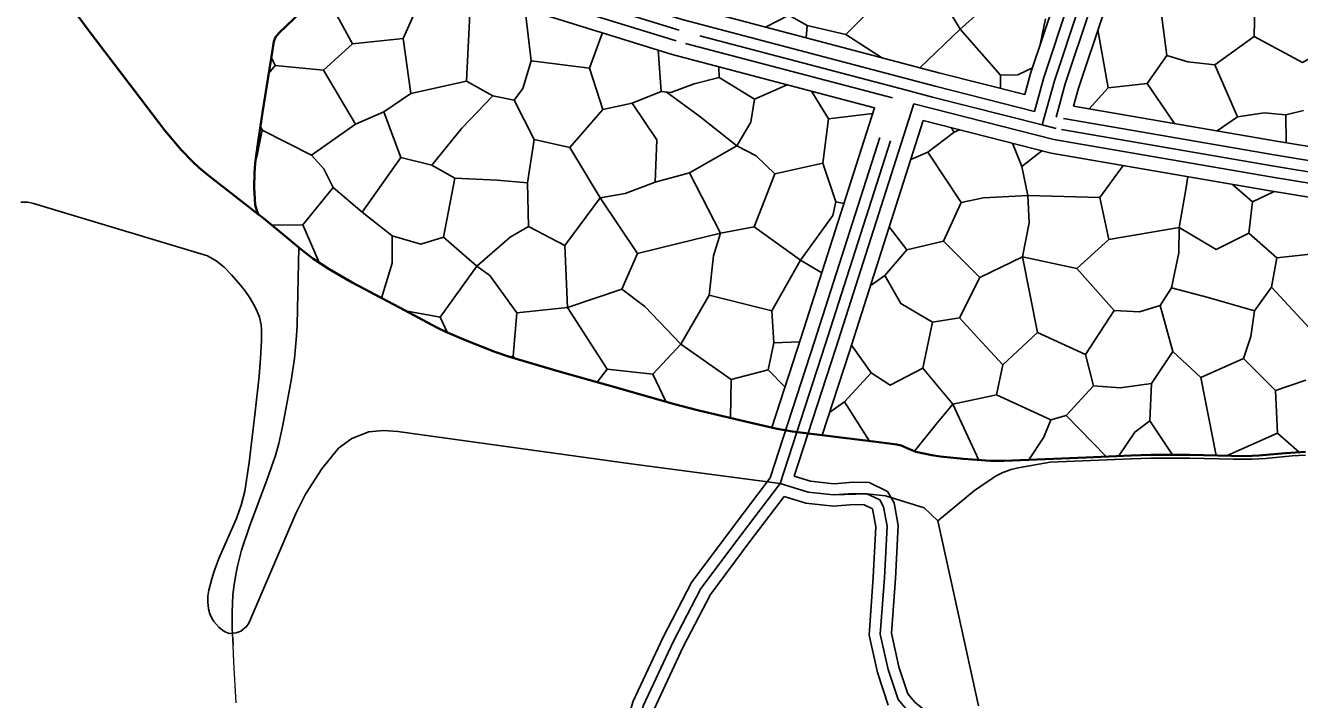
# Model space of a CAD drawing. Extents: x -64005 to -55000, y -89025 to -80000.
# Drawn here: x -60187 to -59043, y -85111 to -84506 of the extents above; entities that cross this region are included whole.
import ezdxf

# ---------------------------------------------------------------- set-up
doc = ezdxf.new("R2010")
doc.units = 0
doc.header["$LTSCALE"] = 32
doc.linetypes.add('LONG_DASHED', pattern=[7.5, 6, -1.5])
for name, color, linetype, lineweight in [('19', 7, 'Continuous', 25), ('2', 7, 'Continuous', 25), ('24', 7, 'Continuous', 25), ('39', 7, 'LONG_DASHED', 25), ('6', 7, 'Continuous', 25), ('8', 7, 'Continuous', 25)]:
    doc.layers.add(name, color=color, linetype=linetype, lineweight=lineweight)

msp = doc.modelspace()

# ---------------------------------------------------------------- linework, layer by layer
at = {"layer": '19'}
for p, q in [((-59275.74, -84523.29), (-59270.95, -84500.03)), ((-59485.79, -84517.16), (-59484.96, -84506.19)), ((-59383.86, -84544.03), (-59347.58, -84509.28)), ((-59418.05, -84535.02), (-59418.02, -84534.84)), ((-59968.1, -84548.84), (-59962.49, -84541.88)), ((-59311.46, -84562.58), (-59311.46, -84550.7)), ((-59231.59, -84580.84), (-59214.52, -84562.15)), ((-59179.73, -84558.19), (-59155.01, -84594.06)), ((-59424.41, -84580.33), (-59424.35, -84579.9)), ((-59116.89, -84600.65), (-59098.71, -84588.14)), ((-59054.82, -84611.29), (-59055.11, -84586.38)), ((-59292.13, -84632.65), (-59274.15, -84618.49)), ((-59923.03, -84718.8), (-59937.62, -84685.08)), ((-59005.92, -84708.43), (-59063.15, -84714.6)), ((-59490.92, -84716.8), (-59471.66, -84727.97)), ((-59814.33, -84767.91), (-59808.13, -84781.44)), ((-59748.73, -84802.72), (-59747.18, -84804.88)), ((-59673.46, -84826.09), (-59664.41, -84814.61)), ((-59623.46, -84819.01), (-59611.86, -84843.65)), ((-59553, -84823.85), (-59553.82, -84858.2)), ((-59519.98, -84815.05), (-59504.76, -84830.76)), ((-59117.68, -84891.89), (-59131.39, -84822.11)), ((-59451.28, -84843.69), (-59428.96, -84879.04)), ((-59354.2, -84845.89), (-59330.63, -84896.03)), ((-59216.39, -84892.88), (-59252.48, -84856.03)), ((-59177.19, -84860.88), (-59156.96, -84891.41)), ((-59062.69, -84871.89), (-59107.9, -84892.11))]:
    msp.add_line(p, q, dxfattribs=at)
for points in [[(-59195.13, -84275.22), (-59211.13, -84323.24), (-59233.79, -84394.58), (-59262.05, -84482.19), (-59284.37, -84549.17), (-59289.6, -84568.13)], [(-59245.76, -84578.39), (-59241.3, -84562.27), (-59219.28, -84496.22), (-59190.95, -84408.3), (-59168.34, -84337.16), (-59151.06, -84285.31)], [(-59289.6, -84568.13), (-59366.69, -84548.56), (-59593.6, -84488.74), (-59746.27, -84441.52), (-59807.54, -84424.96), (-59810.75, -84422.46)], [(-59980.29, -84667.04), (-59981.13, -84651.47), (-59981.02, -84638.43), (-59980.26, -84629.75), (-59978.02, -84612.4), (-59973.93, -84584.27), (-59964.72, -84528.32), (-59963.68, -84520.42), (-59962.17, -84516.71), (-59959.17, -84512.93), (-59952.27, -84506.52), (-59927.07, -84482.17), (-59919.45, -84475.87), (-59915.39, -84473.07), (-59908.96, -84469.43), (-59882.07, -84456.41), (-59854.07, -84443.05)], [(-59854.07, -84443.05), (-59852.84, -84446.73), (-59828.02, -84466.05), (-59758.79, -84484.76), (-59605.99, -84532.03), (-59424.28, -84579.92)], [(-59501.25, -84496.94), (-59484.96, -84506.19), (-59450.18, -84514.13), (-59417.14, -84481.08), (-59440.48, -84440.99)], [(-59892.92, -84522.5), (-59847.56, -84517.65), (-59833.02, -84485.92), (-59864.73, -84449.81)], [(-59522.14, -84507.58), (-59501.25, -84496.94), (-59503.01, -84456.4)], [(-59369.15, -84473.16), (-59347.58, -84509.28), (-59292.53, -84460.38)], [(-59965.85, -84535.17), (-59962.49, -84541.88), (-59918.9, -84546.29), (-59892.92, -84522.5), (-59918.6, -84475.28)], [(-59166.97, -84494.3), (-59162.12, -84533.07), (-59143.18, -84538.8), (-59118.97, -84541.44), (-59083.73, -84515.88), (-59082.85, -84472.27)], [(-59732.64, -84537.93), (-59740.1, -84562.6), (-59748.03, -84573.17), (-59766.98, -84569.2), (-59790.74, -84555.98), (-59787.23, -84483.07)], [(-59737.46, -84497.39), (-59732.64, -84537.93), (-59680.23, -84544.53)], [(-59615.93, -84565.23), (-59641.92, -84575.81), (-59668.34, -84581.54), (-59680.23, -84544.53), (-59668.78, -84513.25)], [(-59669.04, -84512.53), (-59668.78, -84513.25), (-59667.43, -84513.02)], [(-59450.18, -84514.13), (-59418.02, -84534.84), (-59417.16, -84535.25)], [(-59347.58, -84509.28), (-59311.46, -84550.7), (-59295.62, -84550.25), (-59282.7, -84544.14)], [(-59223.93, -84510.16), (-59214.52, -84562.15), (-59179.73, -84558.19), (-59162.12, -84533.07)], [(-59083.73, -84515.88), (-59040.15, -84539.24), (-59018.13, -84526.91), (-58996.1, -84508.4)], [(-59790.74, -84555.98), (-59840.51, -84567), (-59847.56, -84517.65)], [(-59618.67, -84528.11), (-59615.93, -84565.23), (-59607.13, -84566.12), (-59586.44, -84558.62), (-59563.78, -84552.9)], [(-59840.51, -84567), (-59864.73, -84583.74), (-59890.28, -84594.76), (-59918.9, -84546.29)], [(-59564.02, -84543.09), (-59563.78, -84552.9), (-59532.07, -84572.29), (-59502.75, -84559.24)], [(-59118.97, -84541.44), (-59098.71, -84588.14), (-59074.49, -84584.62), (-59055.11, -84586.38), (-59039.26, -84582.41)], [(-59849.56, -84624.72), (-59821.82, -84631.33), (-59794.96, -84598.28), (-59766.98, -84569.2)], [(-59801.12, -84643.22), (-59763.26, -84644.99), (-59735.96, -84647.19), (-59729.78, -84608.42), (-59748.03, -84573.17)], [(-59621.26, -84646.75), (-59590.43, -84638.38), (-59548.15, -84614.15), (-59581.19, -84587.71), (-59611.52, -84565.68)], [(-59548.15, -84614.15), (-59535.38, -84593), (-59532.07, -84572.29)], [(-59481.01, -84564.97), (-59465.58, -84589.9), (-59425.96, -84585.16)], [(-59910.33, -84651.6), (-59884.34, -84673.63), (-59849.56, -84624.72), (-59864.73, -84583.74)], [(-59729.78, -84608.42), (-59697.88, -84615.47), (-59668.34, -84581.54)], [(-59670.58, -84660.84), (-59648.12, -84656.89), (-59621.26, -84646.75), (-59619.94, -84608.87), (-59641.92, -84575.81)], [(-59424.28, -84579.92), (-59490.14, -84785.73), (-59516.51, -84866.98)], [(-58128.79, -85062.84), (-58350.06, -84891.68), (-58650.03, -84724.79), (-58745.44, -84677.98), (-58824.08, -84652.37), (-58924.5, -84632.66), (-59063.56, -84609.86), (-59245.76, -84578.39)], [(-59979.63, -84624.89), (-59979.01, -84623.85), (-59974.18, -84600.05), (-59975.73, -84596.68)], [(-59974.18, -84600.05), (-59929.7, -84622.52), (-59890.28, -84594.76)], [(-59548.15, -84614.15), (-59530.56, -84622.96), (-59513.81, -84639.26), (-59470.66, -84629.57), (-59465.58, -84589.9)], [(-59471.38, -84873.74), (-59447.3, -84799.52), (-59380.7, -84591.42)], [(-59380.7, -84591.42), (-59265.95, -84620.57), (-59071.04, -84654.24), (-58932.48, -84676.94), (-58835.42, -84696.01), (-58762.41, -84719.79), (-58670.91, -84764.68), (-58374.9, -84929.35), (-58163.97, -85092.53)], [(-59391.86, -84626.3), (-59376.42, -84619.88), (-59352.86, -84601.8)], [(-59355.6, -84597.8), (-59352.86, -84601.8), (-59348, -84599.73)], [(-59735.06, -84686.41), (-59702.28, -84703.59), (-59670.58, -84660.84), (-59697.88, -84615.47)], [(-59286.84, -84658.66), (-59292.13, -84632.65), (-59300.44, -84611.81)], [(-59965.18, -84685.38), (-59937.62, -84685.08), (-59910.33, -84651.6), (-59918.69, -84634.86), (-59929.7, -84622.52)], [(-59470.66, -84629.57), (-59459.21, -84664.38), (-59451.75, -84665.76)], [(-59411.26, -84686.92), (-59395.36, -84707.56), (-59362.34, -84699.62), (-59346.49, -84664.82), (-59376.42, -84619.88)], [(-59857.49, -84694.77), (-59831.52, -84702.26), (-59811.26, -84696.1), (-59801.12, -84643.22), (-59821.82, -84631.33)], [(-59670.58, -84660.84), (-59637.12, -84710.64), (-59600.56, -84701.83), (-59562.69, -84692.58), (-59590.43, -84638.38)], [(-59562.69, -84692.58), (-59532.3, -84686.84), (-59513.81, -84639.26)], [(-59286.84, -84658.66), (-59222.12, -84660.4), (-59201.18, -84631.76)], [(-59222.12, -84660.4), (-59214.2, -84698.3), (-59150.79, -84687.28), (-59144.62, -84651.6), (-59143.24, -84641.77)], [(-59811.26, -84696.1), (-59781.31, -84722.09), (-59751.37, -84696.1), (-59735.06, -84686.41), (-59735.96, -84647.19)], [(-59102.92, -84648.73), (-59085.17, -84664.38), (-59065.78, -84655.1)], [(-59532.3, -84686.84), (-59490.92, -84716.8), (-59461.85, -84676.71), (-59459.21, -84664.38)], [(-59291.69, -84713.72), (-59285.53, -84683.33), (-59286.84, -84658.66), (-59326.48, -84660.84), (-59346.49, -84664.82)], [(-59150.79, -84687.28), (-59117.76, -84707.11), (-59088.26, -84692.58), (-59085.17, -84664.38)], [(-59516.51, -84866.98), (-59583.28, -84851.27), (-59605.27, -84845.55), (-59654.24, -84831.4), (-59707.46, -84816.69), (-59752.18, -84803.39), (-59765.25, -84798.88), (-59790.96, -84788.69), (-59808.63, -84781.23), (-59817.28, -84777.09), (-59850.96, -84759.26), (-59893.21, -84736.59), (-59914.08, -84724.73), (-59928.57, -84715.13), (-59937.78, -84708.09), (-59955.69, -84693.32), (-59974, -84678.01), (-59977.31, -84675.84), (-59978.33, -84674.35), (-59980.29, -84667.04)], [(-59867.02, -84750.65), (-59857.49, -84719.44), (-59857.49, -84694.77), (-59884.34, -84673.63)], [(-59209.35, -84761.74), (-59186.45, -84763.07), (-59167.96, -84757.34), (-59157.83, -84741.48), (-59151.22, -84710.19), (-59150.79, -84687.28)], [(-59651.2, -84742.8), (-59630.5, -84758.22), (-59598.36, -84792.14), (-59572.82, -84748.09), (-59568.86, -84712.85), (-59562.69, -84692.58)], [(-59415.17, -84730.46), (-59400.65, -84755.58), (-59372.46, -84772.32), (-59348.25, -84768.36), (-59329.75, -84732.23), (-59362.34, -84699.62)], [(-59291.69, -84713.72), (-59242.82, -84724.29), (-59214.2, -84698.3)], [(-59157.83, -84741.48), (-59124.8, -84750.29), (-59083.41, -84762.19), (-59068, -84741.03), (-59063.15, -84714.6), (-59088.26, -84692.58)], [(-59745.63, -84763.95), (-59700.07, -84759.11), (-59702.28, -84703.59)], [(-59700.07, -84759.11), (-59651.2, -84742.8), (-59637.12, -84710.64)], [(-59428.19, -84739.79), (-59415.17, -84730.46), (-59395.36, -84707.56)], [(-59845.55, -84762.12), (-59814.33, -84767.91), (-59781.31, -84722.09)], [(-59751.99, -84803.45), (-59748.73, -84802.72), (-59745.63, -84763.95), (-59769.86, -84730.46), (-59781.31, -84722.09)], [(-59572.82, -84748.09), (-59516.45, -84762.19), (-59490.92, -84716.8)], [(-59348.25, -84768.36), (-59331.76, -84786.41), (-59309.3, -84810.64), (-59278.05, -84781.57), (-59291.69, -84713.72), (-59329.75, -84732.23)], [(-59278.05, -84781.57), (-59234.89, -84801.39), (-59209.35, -84761.74), (-59242.82, -84724.29)], [(-58988.74, -84767.04), (-59030.13, -84782.02), (-59068, -84741.03)], [(-59700.07, -84759.11), (-59664.41, -84814.61), (-59623.46, -84819.01), (-59598.36, -84792.14)], [(-59516.45, -84762.19), (-59514.7, -84790.82), (-59491.49, -84789.89)], [(-59167.96, -84757.34), (-59156.48, -84798.76), (-59131.39, -84822.11), (-59093.08, -84804.92)], [(-59083.41, -84762.19), (-59086.47, -84785.1), (-59093.08, -84804.92), (-59064.46, -84833.55), (-59037.15, -84824.3)], [(-59372.46, -84772.32), (-59381.06, -84813.73), (-59354.2, -84845.89), (-59315.01, -84837.52)], [(-59598.36, -84792.14), (-59553, -84823.85), (-59519.98, -84815.05), (-59514.7, -84790.82)], [(-59445.21, -84792.98), (-59427.51, -84817.69), (-59410.33, -84828.71), (-59381.06, -84813.73)], [(-59234.89, -84801.39), (-59227.83, -84829.59), (-59204.04, -84831.36), (-59175.86, -84827.39), (-59156.48, -84798.76)], [(-59309.3, -84810.64), (-59315.01, -84837.52), (-59266.13, -84859.99), (-59252.48, -84856.03), (-59227.83, -84829.59)], [(-59464.63, -84852.95), (-59451.28, -84843.69), (-59427.51, -84817.69)], [(-59204.97, -84892.4), (-59190.83, -84871.01), (-59177.19, -84860.88), (-59175.86, -84827.39)], [(-59064.46, -84833.55), (-59062.69, -84871.89), (-59043.22, -84889.1)], [(-59354.2, -84845.89), (-59369.18, -84863.96), (-59388.66, -84888.04)], [(-59285.91, -84895.81), (-59272.3, -84875.4), (-59266.13, -84859.99)], [(-59037.47, -84888.79), (-59055.48, -84889.76), (-59079.5, -84892.06), (-59091.53, -84892.48), (-59141.34, -84891.36), (-59176.45, -84891.48), (-59194, -84891.94), (-59234.47, -84893.63), (-59308.06, -84896.75), (-59320.23, -84896.75), (-59344.58, -84895.06), (-59365.53, -84892.8), (-59372.85, -84891.66), (-59387.32, -84888.55), (-59393.01, -84886.4), (-59400.41, -84883), (-59404.3, -84882.04), (-59425.25, -84879.5), (-59471.38, -84873.74)]]:
    msp.add_lwpolyline(points, dxfattribs=at)
at = {"layer": '2'}
msp.add_lwpolyline([(-60000.27, -85062.01), (-60000.96, -85047.25), (-60001.04, -85032.21), (-60000.31, -85017.21), (-59999.55, -85009.74), (-59997.83, -84998.66), (-59996.32, -84991.36), (-59992.56, -84976.92), (-59985.54, -84955.56), (-59969.57, -84913.24), (-59962.26, -84891.9), (-59959.14, -84881.11), (-59955.41, -84864.68), (-59948.13, -84824.8), (-59945.17, -84804.78), (-59943.25, -84784.67), (-59942.8, -84774.58), (-59941.08, -84705.37)], dxfattribs=at)
at = {"layer": '2', "lineweight": 13}
msp.add_lwpolyline([(-59997.46, -85113.86), (-59999.55, -85077.31), (-60000.27, -85062.01)], dxfattribs=at)
at = {"layer": '24'}
for points in [[(-60190.8, -84664.6), (-60184.43, -84664.69), (-60179.27, -84665.73), (-60023.08, -84712.82), (-60015.34, -84717.15), (-60008.34, -84723.01), (-60001.69, -84729.94), (-59993.57, -84739.25), (-59989.77, -84744), (-59984.58, -84751.29), (-59980.23, -84758.8), (-59978.45, -84762.66), (-59976.55, -84767.9), (-59975.04, -84774.66), (-59974.65, -84778.82), (-59974.76, -84788.91), (-59975.55, -84804.87), (-59976.85, -84820.84), (-59980.28, -84852.73), (-59985.8, -84898.12), (-59989.64, -84923.92), (-59992.82, -84936.41), (-59997.2, -84948.62), (-60012.88, -84984.48), (-60017.43, -84996.52), (-60019.32, -85002.61), (-60021.9, -85012.82), (-60022.73, -85018.09), (-60023, -85023.41), (-60022.36, -85029.6), (-60021.11, -85033.99), (-60019.32, -85037.87), (-60017.48, -85040.84), (-60013.1, -85046.08), (-60009.39, -85049.13), (-60006.82, -85050.61), (-60003.58, -85051.73)], [(-60003.58, -85051.73), (-59997.41, -85051.23), (-59993.33, -85049.54), (-59988.07, -85045.49), (-59985.94, -85042.28), (-59943.75, -84944.03), (-59935.24, -84926.78), (-59920.61, -84903.78), (-59905.47, -84885.39), (-59893.66, -84876.65), (-59878.22, -84870.84), (-59865.3, -84869.45), (-59852.45, -84870.35), (-59642.94, -84899.51), (-59509.17, -84917), (-59483.96, -84924.96), (-59461.15, -84927.34), (-59431.44, -84926.28), (-59414.65, -84928.17), (-59379.74, -84939.04), (-59367.62, -84950.64)], [(-59367.62, -84950.64), (-59334.54, -84923.5), (-59318.89, -84912.51), (-59315.12, -84910.16), (-59309.21, -84907.2), (-59301.72, -84904.62), (-59295.51, -84903.08), (-59266.81, -84898.01), (-59193.92, -84894.94), (-59176.41, -84894.48), (-59141.36, -84894.36), (-59102.55, -84895.29), (-59085.46, -84895.38), (-59073.46, -84894.57), (-59049.49, -84892.27), (-59037.5, -84891.8)], [(-59367.62, -84950.64), (-59349.37, -85033.57), (-59331.13, -85116.5)], [(-59331.13, -85116.5), (-59349.37, -85033.57), (-59367.62, -84950.64)]]:
    msp.add_lwpolyline(points, dxfattribs=at)
at = {"layer": '39'}
for points in [[(-59395.62, -84564.2), (-59599.8, -84510.38), (-59752.53, -84463.14), (-59817.78, -84445.51), (-59833.65, -84433.16), (-59842.46, -84406.7), (-59865.39, -84374.95), (-59911.23, -84339.67), (-60088.91, -84267.79)], [(-59273.78, -84595.37), (-59262.84, -84555.72), (-59240.66, -84489.2), (-59212.37, -84401.44), (-59189.73, -84330.2), (-59177.83, -84294.47)], [(-59509.09, -84917.03), (-59468.72, -84792.63), (-59395.62, -84564.2)], [(-59273.78, -84595.37), (-59372.33, -84570.34), (-59395.62, -84564.2)], [(-58129.05, -85091.08), (-58362.48, -84910.52), (-58660.47, -84744.73), (-58753.93, -84698.88), (-58829.75, -84674.19), (-58928.49, -84654.8), (-59067.3, -84632.05), (-59261.25, -84598.55), (-59273.78, -84595.37)], [(-59856.44, -85799.36), (-59839.02, -85759.47), (-59811.78, -85639.73), (-59789.47, -85529.87), (-59775.75, -85448.33), (-59762.92, -85422.93), (-59708.86, -85344.82), (-59684.84, -85295.04), (-59667.69, -85237.52), (-59650.53, -85176.58), (-59631.69, -85115.96), (-59605.1, -85059.3), (-59580.22, -85011.23), (-59544.19, -84963.17), (-59509.09, -84917.03)], [(-59509.09, -84917.03), (-59483.96, -84924.96), (-59461.15, -84927.34), (-59443.38, -84926.01), (-59431.44, -84926.28), (-59419.77, -84931.85), (-59416.32, -84937.95), (-59413.14, -84955.46), (-59415.53, -85001.61), (-59419.24, -85052.28), (-59412.08, -85084.11), (-59403.32, -85110.91), (-59395.1, -85120.45), (-59364.86, -85145.39), (-59349.48, -85154.4), (-59337.28, -85158.38), (-59324.28, -85158.11), (-59272.01, -85154.93), (-59245.75, -85156.23), (-59231.7, -85162.07), (-59176.79, -85198.41), (-59083.95, -85267.37), (-59021.08, -85306.62)]]:
    msp.add_lwpolyline(points, dxfattribs=at)
at = {"layer": '6', "lineweight": 35}
for points in [[(-59977.48, -84675.67), (-60022.27, -84640.83), (-60030.95, -84633.61), (-60036.46, -84628.49), (-60046.92, -84617.66), (-60061.54, -84600.29), (-60089.13, -84564.01), (-60127.57, -84513.57), (-60146.5, -84488.18), (-60174.47, -84449.72), (-60209.8, -84398.86), (-60241.76, -84350.75)], [(-59927.07, -84482.17), (-59952.27, -84506.52), (-59959.17, -84512.93), (-59962.17, -84516.71), (-59963.68, -84520.42), (-59964.72, -84528.32), (-59973.93, -84584.27), (-59978.02, -84612.4), (-59980.26, -84629.75), (-59981.02, -84638.43), (-59981.13, -84651.47), (-59980.29, -84667.04), (-59978.33, -84674.35), (-59977.48, -84675.67)], [(-59941.08, -84705.37), (-59955.69, -84693.32), (-59974, -84678.01), (-59977.48, -84675.67)], [(-59037.47, -84888.79), (-59055.48, -84889.76), (-59079.5, -84892.06), (-59091.53, -84892.48), (-59141.34, -84891.36), (-59176.45, -84891.48), (-59194, -84891.94), (-59234.47, -84893.63), (-59308.06, -84896.75), (-59320.23, -84896.75), (-59344.58, -84895.06), (-59365.53, -84892.8), (-59372.85, -84891.66), (-59387.32, -84888.55), (-59393.01, -84886.4), (-59400.41, -84883), (-59404.3, -84882.04), (-59425.25, -84879.5), (-59456.95, -84875.54), (-59497.99, -84870.44), (-59511.77, -84868.1), (-59539.04, -84861.68), (-59583.28, -84851.27), (-59605.27, -84845.55), (-59654.24, -84831.4), (-59707.46, -84816.69), (-59752.18, -84803.39), (-59765.25, -84798.88), (-59790.96, -84788.69), (-59808.63, -84781.23), (-59817.28, -84777.09), (-59850.96, -84759.26), (-59893.21, -84736.59), (-59914.08, -84724.73), (-59928.57, -84715.13), (-59937.78, -84708.09), (-59941.08, -84705.37)]]:
    msp.add_lwpolyline(points, dxfattribs=at)
at = {"layer": '8'}
for points in [[(-59280.81, -84583.26), (-59369.82, -84560.66), (-59597.05, -84500.76), (-59749.75, -84453.53), (-59813.23, -84436.38), (-59825.12, -84427.13), (-59833.46, -84402.09), (-59858.14, -84367.91), (-59906.21, -84330.91), (-60084.9, -84258.62)], [(-59261.47, -84588.36), (-59253.27, -84558.62), (-59231.16, -84492.32), (-59202.85, -84404.49), (-59180.22, -84333.29), (-59168.05, -84296.75)], [(-59496.45, -84910.53), (-59459.2, -84795.7), (-59389.03, -84576.41)], [(-58144.57, -85091.72), (-58368, -84918.89), (-58665.11, -84753.6), (-58757.7, -84708.17), (-58832.27, -84683.89), (-58930.26, -84664.64), (-59068.96, -84641.91), (-59263.34, -84608.34), (-59389.03, -84576.41)], [(-59844.21, -85796.35), (-59829.48, -85762.61), (-59802, -85641.83), (-59779.64, -85531.7), (-59766.14, -85451.49), (-59754.31, -85428.05), (-59700.19, -85349.87), (-59675.49, -85298.65), (-59658.09, -85240.3), (-59640.94, -85179.42), (-59622.34, -85119.59), (-59596.13, -85063.72), (-59571.72, -85016.56), (-59536.21, -84969.19), (-59505.46, -84928.66)], [(-59505.46, -84928.66), (-59486.01, -84934.8), (-59461.3, -84937.38), (-59443.12, -84936.02), (-59433.81, -84936.23), (-59426.14, -84939.89)], [(-59412.62, -84924.18), (-59406.78, -84934.5), (-59403.09, -84954.82), (-59405.55, -85002.23), (-59409.16, -85051.53), (-59402.43, -85081.45), (-59394.44, -85105.89)], [(-59394.44, -85105.89), (-59388.08, -85113.28), (-59359.11, -85137.16), (-59345.35, -85145.23), (-59335.79, -85148.35), (-59324.69, -85148.12), (-59272.06, -85144.9), (-59243.51, -85146.33), (-59226.98, -85153.2), (-59171.04, -85190.21), (-59078.3, -85259.1), (-59015.57, -85298.27), (-58968.94, -85330.7), (-58891.87, -85392.51), (-58843.96, -85440.13), (-58811.52, -85484.66), (-58797.4, -85517.61), (-58791.59, -85524.11)]]:
    msp.add_lwpolyline(points, dxfattribs=at)
at = {"layer": '8', "linetype": 'LONG_DASHED'}
for points in [[(-59408.35, -84571.18), (-59602.55, -84520.01), (-59755.31, -84472.75), (-59822.33, -84454.64), (-59842.18, -84439.19), (-59851.46, -84411.31), (-59872.64, -84381.99), (-59916.25, -84348.43), (-60092.92, -84276.96)], [(-59280.81, -84583.26), (-59272.41, -84552.81), (-59250.16, -84486.08), (-59221.89, -84398.39), (-59199.24, -84327.11), (-59187.62, -84292.22)], [(-59860.51, -85783.69), (-59848.56, -85756.34), (-59821.56, -85637.63), (-59799.3, -85528.04), (-59785.36, -85445.17), (-59771.53, -85417.81), (-59717.53, -85339.77), (-59694.19, -85291.42), (-59677.29, -85234.74), (-59660.12, -85173.74), (-59641.04, -85112.33), (-59614.07, -85054.88), (-59588.72, -85005.9), (-59552.17, -84957.15), (-59518.01, -84912.11), (-59478.24, -84789.56), (-59408.35, -84571.18)], [(-58128.13, -85079.15), (-58356.96, -84902.15), (-58655.83, -84735.87), (-58750.16, -84689.59), (-58827.23, -84664.49), (-58926.72, -84644.96), (-59065.64, -84622.19), (-59261.47, -84588.36)], [(-59496.45, -84910.53), (-59481.91, -84915.12), (-59461, -84917.3), (-59443.64, -84916), (-59429.07, -84916.33), (-59412.62, -84924.18)], [(-59426.14, -84939.89), (-59423.19, -84956.1), (-59425.51, -85000.99), (-59429.32, -85053.03), (-59421.73, -85086.77), (-59412.19, -85115.93)]]:
    msp.add_lwpolyline(points, dxfattribs=at)

doc.saveas('drawing.dxf')
